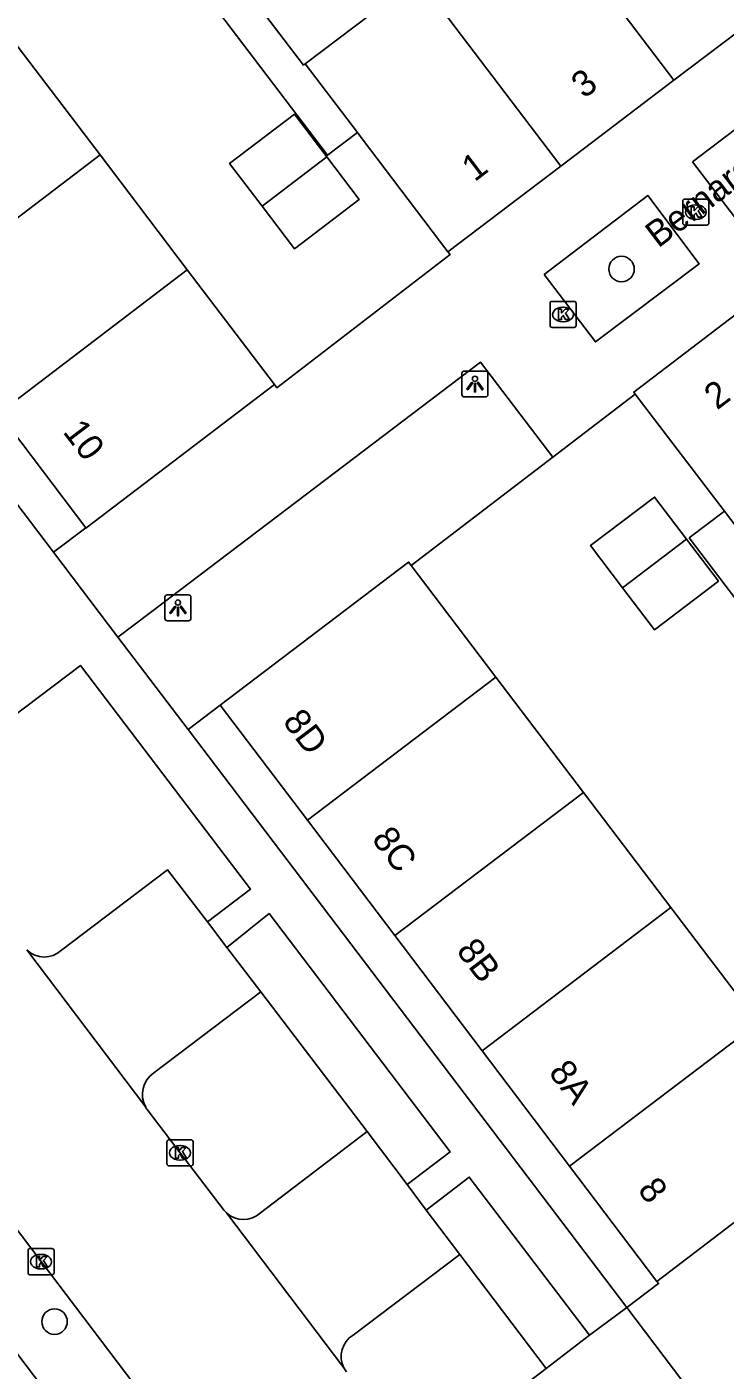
# Model space of a CAD drawing. Extents: x 160026 to 161302, y 384757 to 385701.
# Drawn here: x 160404.2 to 160431, y 385417.3 to 385468.8 of the extents above; entities that cross this region are included whole.
import ezdxf

# ---------------------------------------------------------------- set-up
doc = ezdxf.new("R2010")
doc.units = 0
for name, color, linetype in [('IMGEO_Berm_groen', 7, 'Continuous'), ('IMGEO_Boom', 7, 'Continuous'), ('IMGEO_Groenvoorziening', 7, 'Continuous'), ('IMGEO_Kolk', 7, 'Continuous'), ('IMGEO_Lichtpunt', 7, 'Continuous'), ('IMGEO_Openbare_ruimte_label', 7, 'Continuous'), ('IMGEO_Pand', 7, 'Continuous'), ('IMGEO_Pand_nummerreeks', 7, 'Continuous'), ('IMGEO_Parkeervlak_open', 7, 'Continuous'), ('IMGEO_Rijbaan_lokaal_open', 7, 'Continuous'), ('IMGEO_Voetpad_open', 7, 'Continuous')]:
    doc.layers.add(name, color=color, linetype=linetype)

msp = doc.modelspace()

# ---------------------------------------------------------------- linework, layer by layer
at = {"layer": 'IMGEO_Berm_groen'}
for points in [[(160417.224, 385426.434), (160413.149, 385431.794)], [(160424.088, 385417.352), (160420.776, 385421.719)]]:
    msp.add_lwpolyline(points, dxfattribs=at)
at = {"layer": 'IMGEO_Boom'}
for centre in [(160426.982, 385459.501), (160405.23, 385419.147)]:
    msp.add_circle(centre, 0.489, dxfattribs=at)
at = {"layer": 'IMGEO_Groenvoorziening'}
msp.add_lwpolyline([(160418.906, 385448.14), (160424.343, 385452.287)], dxfattribs=at)
at = {"layer": 'IMGEO_Kolk'}
for p, q in [((160429.331, 385461.258), (160429.331, 385462.11)), ((160429.406, 385462.184), (160430.258, 385462.184)), ((160430.332, 385462.11), (160430.332, 385461.258)), ((160429.819, 385461.964), (160429.844, 385461.964)), ((160430.258, 385461.184), (160429.406, 385461.184)), ((160429.842, 385461.404), (160429.817, 385461.404)), ((160424.24, 385457.336), (160424.24, 385458.188)), ((160424.315, 385458.262), (160425.167, 385458.262)), ((160424.728, 385458.042), (160424.753, 385458.042)), ((160425.241, 385458.188), (160425.241, 385457.336)), ((160424.751, 385457.482), (160424.726, 385457.482)), ((160425.167, 385457.262), (160424.315, 385457.262)), ((160409.544, 385425.192), (160409.544, 385426.044)), ((160409.619, 385426.118), (160410.471, 385426.118)), ((160410.545, 385426.044), (160410.545, 385425.192)), ((160410.032, 385425.898), (160410.057, 385425.898)), ((160410.471, 385425.118), (160409.619, 385425.118)), ((160410.055, 385425.338), (160410.03, 385425.338)), ((160404.212, 385421.021), (160404.212, 385421.873)), ((160404.287, 385421.947), (160405.139, 385421.947)), ((160405.213, 385421.873), (160405.213, 385421.021)), ((160404.7, 385421.727), (160404.725, 385421.727)), ((160405.139, 385420.947), (160404.287, 385420.947)), ((160404.723, 385421.167), (160404.698, 385421.167))]:
    msp.add_line(p, q, dxfattribs=at)
for points in [[(160429.331, 385461.258), (160429.331, 385462.11)], [(160429.406, 385462.184), (160430.258, 385462.184)], [(160430.332, 385462.11), (160430.332, 385461.258)], [(160429.652, 385461.884), (160429.775, 385461.884), (160429.775, 385461.733), (160429.905, 385461.884), (160430.069, 385461.884), (160429.923, 385461.733), (160430.076, 385461.484), (160429.924, 385461.484), (160429.839, 385461.648), (160429.775, 385461.581), (160429.775, 385461.484), (160429.652, 385461.484), (160429.652, 385461.884)], [(160430.258, 385461.184), (160429.406, 385461.184)], [(160424.24, 385457.336), (160424.24, 385458.188)], [(160424.315, 385458.262), (160425.167, 385458.262)], [(160424.561, 385457.962), (160424.684, 385457.962), (160424.684, 385457.811), (160424.814, 385457.962), (160424.978, 385457.962), (160424.832, 385457.811), (160424.985, 385457.562), (160424.833, 385457.562), (160424.748, 385457.726), (160424.684, 385457.659), (160424.684, 385457.562), (160424.561, 385457.562), (160424.561, 385457.962)], [(160425.241, 385458.188), (160425.241, 385457.336)], [(160425.167, 385457.262), (160424.315, 385457.262)], [(160409.544, 385425.192), (160409.544, 385426.044)], [(160409.619, 385426.118), (160410.471, 385426.118)], [(160410.545, 385426.044), (160410.545, 385425.192)], [(160409.865, 385425.818), (160409.988, 385425.818), (160409.988, 385425.667), (160410.118, 385425.818), (160410.282, 385425.818), (160410.136, 385425.667), (160410.289, 385425.418), (160410.137, 385425.418), (160410.052, 385425.582), (160409.988, 385425.515), (160409.988, 385425.418), (160409.865, 385425.418), (160409.865, 385425.818)], [(160410.471, 385425.118), (160409.619, 385425.118)], [(160404.212, 385421.021), (160404.212, 385421.873)], [(160404.287, 385421.947), (160405.139, 385421.947)], [(160405.213, 385421.873), (160405.213, 385421.021)], [(160404.533, 385421.647), (160404.656, 385421.647), (160404.656, 385421.496), (160404.786, 385421.647), (160404.95, 385421.647), (160404.804, 385421.496), (160404.957, 385421.247), (160404.805, 385421.247), (160404.72, 385421.411), (160404.656, 385421.344), (160404.656, 385421.247), (160404.533, 385421.247), (160404.533, 385421.647)], [(160405.139, 385420.947), (160404.287, 385420.947)]]:
    msp.add_lwpolyline(points, dxfattribs=at)
for centre, start, end in [((160429.408, 385462.108), 91.552, 178.448), ((160429.408, 385462.108), 91.552, 178.448), ((160430.256, 385462.108), 1.552, 88.448), ((160430.256, 385462.108), 1.552, 88.448), ((160429.408, 385461.26), 181.552, 268.448), ((160429.408, 385461.26), 181.552, 268.448), ((160430.256, 385461.26), 271.552, 358.448), ((160430.256, 385461.26), 271.552, 358.448), ((160424.317, 385458.186), 91.552, 178.448), ((160424.317, 385458.186), 91.552, 178.448), ((160425.165, 385458.186), 1.552, 88.448), ((160425.165, 385458.186), 1.552, 88.448), ((160424.317, 385457.338), 181.552, 268.448), ((160424.317, 385457.338), 181.552, 268.448), ((160425.165, 385457.338), 271.552, 358.448), ((160425.165, 385457.338), 271.552, 358.448), ((160409.621, 385426.042), 91.552, 178.448), ((160409.621, 385426.042), 91.552, 178.448), ((160410.469, 385426.042), 1.552, 88.448), ((160410.469, 385426.042), 1.552, 88.448), ((160409.621, 385425.194), 181.552, 268.448), ((160409.621, 385425.194), 181.552, 268.448), ((160410.469, 385425.194), 271.552, 358.448), ((160410.469, 385425.194), 271.552, 358.448), ((160404.289, 385421.871), 91.552, 178.448), ((160404.289, 385421.871), 91.552, 178.448), ((160405.137, 385421.871), 1.552, 88.448), ((160405.137, 385421.871), 1.552, 88.448), ((160404.289, 385421.023), 181.552, 268.448), ((160404.289, 385421.023), 181.552, 268.448), ((160405.137, 385421.023), 271.552, 358.448), ((160405.137, 385421.023), 271.552, 358.448)]:
    msp.add_arc(centre, 0.0765, start, end, dxfattribs=at)
for centre, major_axis, ratio, start_param, end_param in [((160429.818, 385461.684), (-0.387, 0.002), 0.722429, 4.712389, 7.853982), ((160429.843, 385461.684), (-0.39, 0.002), 0.717154, 1.570796, 4.712389), ((160424.727, 385457.762), (-0.387, 0.002), 0.722429, 4.712389, 7.853982), ((160424.752, 385457.762), (-0.39, 0.002), 0.717154, 1.570796, 4.712389), ((160410.031, 385425.618), (-0.387, 0.002), 0.722429, 4.712389, 7.853982), ((160410.056, 385425.618), (-0.39, 0.002), 0.717154, 1.570796, 4.712389), ((160404.699, 385421.447), (-0.387, 0.002), 0.722429, 4.712389, 7.853982), ((160404.724, 385421.447), (-0.39, 0.002), 0.717154, 1.570796, 4.712389)]:
    msp.add_ellipse(centre, major_axis=major_axis, ratio=ratio, start_param=start_param, end_param=end_param, dxfattribs=at)
at = {"layer": 'IMGEO_Lichtpunt'}
for p, q in [((160420.86, 385455.497), (160420.86, 385454.69)), ((160420.86, 385455.497), (160420.86, 385454.69)), ((160421.762, 385455.592), (160420.954, 385455.592)), ((160421.762, 385455.592), (160420.954, 385455.592)), ((160421.856, 385454.69), (160421.856, 385455.497)), ((160421.856, 385454.69), (160421.856, 385455.497)), ((160420.954, 385454.596), (160421.762, 385454.596)), ((160420.954, 385454.596), (160421.762, 385454.596)), ((160409.465, 385446.917), (160409.465, 385446.11)), ((160409.465, 385446.917), (160409.465, 385446.11)), ((160410.367, 385447.012), (160409.559, 385447.012)), ((160410.367, 385447.012), (160409.559, 385447.012)), ((160410.461, 385446.11), (160410.461, 385446.917)), ((160410.461, 385446.11), (160410.461, 385446.917)), ((160409.559, 385446.016), (160410.367, 385446.016)), ((160409.559, 385446.016), (160410.367, 385446.016))]:
    msp.add_line(p, q, dxfattribs=at)
for points in [[(160421.234, 385455.161), (160421.273, 385455.133), (160421.085, 385454.871), (160421.047, 385454.898), (160421.234, 385455.161)], [(160421.336, 385455.113), (160421.383, 385455.113), (160421.383, 385454.791), (160421.336, 385454.791), (160421.336, 385455.113)], [(160421.446, 385455.133), (160421.484, 385455.16), (160421.671, 385454.898), (160421.632, 385454.87), (160421.446, 385455.133)], [(160409.839, 385446.581), (160409.878, 385446.553), (160409.69, 385446.291), (160409.652, 385446.318), (160409.839, 385446.581)], [(160410.051, 385446.553), (160410.089, 385446.58), (160410.276, 385446.318), (160410.237, 385446.29), (160410.051, 385446.553)], [(160409.941, 385446.533), (160409.988, 385446.533), (160409.988, 385446.211), (160409.941, 385446.211), (160409.941, 385446.533)]]:
    msp.add_lwpolyline(points, dxfattribs=at)
for centre in [(160421.359, 385455.295), (160409.964, 385446.715)]:
    msp.add_circle(centre, 0.0994, dxfattribs=at)
for centre, start, end in [((160420.954, 385455.497), 90, 180), ((160420.954, 385455.497), 90, 180), ((160421.762, 385455.497), 0, 90), ((160421.762, 385455.497), 0, 90), ((160420.954, 385454.69), 180, 270), ((160420.954, 385454.69), 180, 270), ((160421.762, 385454.69), 270, 0), ((160421.762, 385454.69), 270, 360), ((160409.559, 385446.917), 90, 180), ((160409.559, 385446.917), 90, 180), ((160410.367, 385446.917), 0, 90), ((160410.367, 385446.917), 0, 90), ((160409.559, 385446.11), 180, 270), ((160409.559, 385446.11), 180, 270), ((160410.367, 385446.11), 270, 0), ((160410.367, 385446.11), 270, 360)]:
    msp.add_arc(centre, 0.0946, start, end, dxfattribs=at)
at = {"layer": 'IMGEO_Pand'}
for points in [[(160428.988, 385466.741), (160423.519, 385473.944)], [(160414.85, 385467.362), (160419.185, 385470.653)], [(160419.185, 385470.653), (160424.653, 385463.45)], [(160433.323, 385470.031), (160428.988, 385466.741)], [(160403.632, 385468.273), (160406.978, 385463.874)], [(160416.847, 385464.735), (160414.85, 385467.362)], [(160428.988, 385466.741), (160424.653, 385463.45)], [(160413.193, 385461.909), (160411.948, 385463.551), (160414.434, 385465.436), (160415.679, 385463.803)], [(160420.322, 385460.162), (160416.991, 385464.545), (160416.847, 385464.735)], [(160399.746, 385458.374), (160406.978, 385463.874)], [(160406.978, 385463.874), (160410.323, 385459.474)], [(160415.679, 385463.803), (160416.923, 385462.17), (160414.43, 385460.279), (160413.193, 385461.909)], [(160415.679, 385463.803), (160413.193, 385461.909)], [(160424.653, 385463.45), (160420.322, 385460.162)], [(160403.09, 385453.973), (160410.323, 385459.474)], [(160410.323, 385459.474), (160413.669, 385455.075)], [(160427.511, 385454.704), (160427.451, 385454.783), (160431.878, 385458.155)], [(160413.669, 385455.075), (160406.434, 385449.572), (160406.424, 385449.585)], [(160427.511, 385454.704), (160430.932, 385450.22)], [(160406.424, 385449.585), (160403.09, 385453.973)], [(160429.473, 385449.149), (160428.249, 385450.76), (160425.792, 385448.897), (160427.018, 385447.284)], [(160433.455, 385446.913), (160430.932, 385450.22)], [(160429.473, 385449.149), (160427.018, 385447.284)], [(160427.018, 385447.284), (160428.243, 385445.671), (160430.698, 385447.536), (160429.473, 385449.149)], [(160411.584, 385442.787), (160418.811, 385448.265), (160418.906, 385448.14)], [(160422.166, 385443.852), (160418.906, 385448.14)], [(160422.166, 385443.852), (160414.936, 385438.368)], [(160425.522, 385439.436), (160422.166, 385443.852)], [(160414.936, 385438.368), (160411.584, 385442.787)], [(160418.288, 385433.949), (160425.522, 385439.436)], [(160428.879, 385435.02), (160425.522, 385439.436)], [(160418.288, 385433.949), (160414.936, 385438.368)], [(160421.639, 385429.529), (160428.879, 385435.02)], [(160432.236, 385430.605), (160428.879, 385435.02)], [(160421.639, 385429.529), (160418.288, 385433.949)], [(160432.236, 385430.605), (160424.991, 385425.11)], [(160424.991, 385425.11), (160421.639, 385429.529)], [(160435.58, 385426.205), (160428.343, 385420.691)], [(160428.343, 385420.691), (160424.991, 385425.11)]]:
    msp.add_lwpolyline(points, dxfattribs=at)
at = {"layer": 'IMGEO_Parkeervlak_open'}
for points in [[(160405.493, 385433.388), (160409.565, 385436.466), (160411.092, 385434.475)], [(160411.844, 385433.494), (160413.149, 385431.794)], [(160413.149, 385431.794), (160409.035, 385428.682)], [(160413.126, 385423.314), (160417.224, 385426.434)], [(160417.224, 385426.434), (160418.756, 385424.4)], [(160419.492, 385423.423), (160420.776, 385421.719)], [(160420.776, 385421.719), (160416.689, 385418.631)]]:
    msp.add_lwpolyline(points, dxfattribs=at)
for centre, radius, start, end in [((160404.834, 385434.078), 0.954, 225.6517, 313.657), ((160409.609, 385427.853), 1.008, 124.6746, 208.9171), ((160412.48, 385424.015), 0.953, 226.6214, 312.674), ((160417.17, 385417.814), 0.948, 120.4713, 207.7582)]:
    msp.add_arc(centre, radius, start, end, dxfattribs=at)
at = {"layer": 'IMGEO_Rijbaan_lokaal_open'}
for points in [[(160414.85, 385467.362), (160414.787, 385467.314), (160409.052, 385474.831), (160439.663, 385498.089)], [(160416.847, 385464.735), (160415.7, 385463.863), (160405.961, 385476.679), (160407.74, 385478.043), (160406.359, 385479.867)], [(160430.932, 385450.22), (160429.582, 385449.19), (160440.288, 385435.118)], [(160395.237, 385433.967), (160404.713, 385421.447), (160417.096, 385405.118), (160417.826, 385404.12)], [(160408.726, 385427.365), (160404.167, 385433.396)], [(160408.816, 385427.229), (160410.045, 385425.618), (160411.703, 385423.462)], [(160416.331, 385417.373), (160411.825, 385423.322)], [(160428.343, 385420.691), (160428.407, 385420.607), (160427.191, 385419.685)], [(160427.191, 385419.685), (160425.752, 385418.623)], [(160430.053, 385415.912), (160427.191, 385419.685)], [(160424.088, 385417.352), (160425.752, 385418.623)], [(160419.998, 385414.228), (160424.088, 385417.352)]]:
    msp.add_lwpolyline(points, dxfattribs=at)
for centre, radius, start, end in [((160409.538, 385427.805), 0.924, 208.4316, 218.5588), ((160412.414, 385423.958), 0.867, 214.9214, 227.2183), ((160417.229, 385417.846), 1.015, 207.785, 217.802)]:
    msp.add_arc(centre, radius, start, end, dxfattribs=at)
at = {"layer": 'IMGEO_Voetpad_open'}
for points in [[(160385.083, 385475.134), (160405.193, 385448.65)], [(160429.709, 385463.616), (160436.086, 385468.449), (160438.043, 385465.84), (160431.685, 385461.022), (160429.709, 385463.616)], [(160424.011, 385459.29), (160427.993, 385462.315), (160429.957, 385459.696), (160425.979, 385456.709), (160424.011, 385459.29)], [(160420.322, 385460.162), (160420.403, 385460.056), (160413.762, 385454.953), (160413.669, 385455.075)], [(160407.661, 385445.392), (160408.915, 385446.328), (160421.569, 385455.933), (160424.343, 385452.287)], [(160424.343, 385452.287), (160427.511, 385454.704)], [(160405.193, 385448.65), (160406.424, 385449.585)], [(160405.193, 385448.65), (160407.661, 385445.392)], [(160410.35, 385441.852), (160407.661, 385445.392)], [(160399.642, 385439.336), (160400.449, 385439.945), (160406.224, 385444.303), (160412.746, 385435.726), (160411.092, 385434.475)], [(160411.584, 385442.787), (160410.35, 385441.852)], [(160427.191, 385419.685), (160410.35, 385441.852)], [(160418.756, 385424.4), (160420.404, 385425.656), (160413.458, 385434.79), (160411.844, 385433.494)], [(160411.092, 385434.475), (160411.844, 385433.494)], [(160396.244, 385427.877), (160412.345, 385406.623)], [(160425.752, 385418.623), (160421.139, 385424.689), (160419.492, 385423.423)], [(160418.756, 385424.4), (160419.492, 385423.423)]]:
    msp.add_lwpolyline(points, dxfattribs=at)
msp.add_arc((160162.51, 385246.947), 287.185, 30.79872, 42.74787, dxfattribs=at)

# ---------------------------------------------------------------- texts
at = {"layer": 'IMGEO_Openbare_ruimte_label'}
msp.add_text('Bernard Clementstraat', height=1, rotation=37.2367, dxfattribs=at).set_placement((160428.389, 385460.281))
at = {"layer": 'IMGEO_Pand_nummerreeks'}
for s, rotation, p in [('3', 37.2021, (160425.544, 385466.009)), ('1', 37.2021, (160421.343, 385462.82)), ('2', 37.2996, (160430.645, 385454.073)), ('10', 307.2306, (160405.52, 385453.254)), ('8D', 307.179, (160413.953, 385442.147)), ('8C', 307.179, (160417.368, 385437.643)), ('8B', 307.179, (160420.617, 385433.359)), ('8A', 307.179, (160424.154, 385428.696)), ('8', 307.179, (160427.571, 385424.191))]:
    msp.add_text(s, height=1, rotation=rotation, dxfattribs=at).set_placement(p)

doc.saveas('drawing.dxf')
